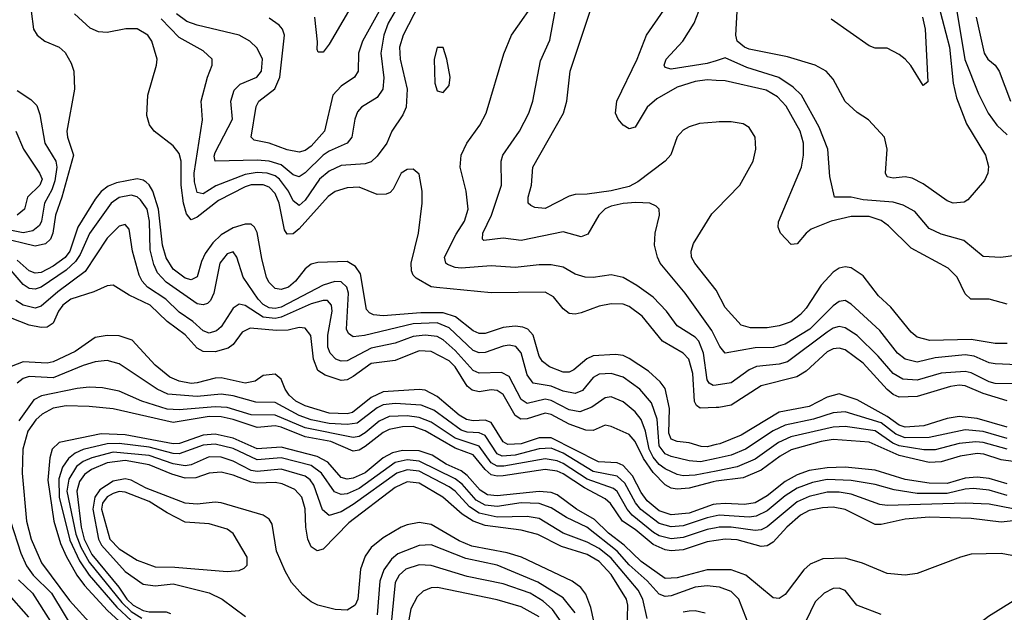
# Model space of a CAD drawing. Header units: inches. Extents: x 884549 to 1028252, y 526810 to 653624.
# Tile 487 of 656: x 947679 to 950961, y 587486 to 589462. Entities that reach past the tile are written whole.
import ezdxf

# ---------------------------------------------------------------- set-up
doc = ezdxf.new("R2010")
doc.units = ezdxf.units.IN
doc.header["$MEASUREMENT"] = 0
doc.layers.add('A9548', color=7, linetype='Continuous')
doc.layers.add('A9558', color=7, linetype='Continuous')

msp = doc.modelspace()

# ---------------------------------------------------------------- linework, layer by layer
at = {"layer": 'A9548', "color": 5}
for points, elevation in [([(950000, 588243.5), (949990, 588241.9), (949977, 588250), (949970, 588261.5), (949958.4, 588350), (949942.4, 588390), (949930, 588402.9), (949870, 588441.1), (949834.9, 588490), (949790, 588536.3), (949736.1, 588576.1), (949690, 588602.4), (949650, 588611.3), (949590, 588602.7), (949563.3, 588603.3), (949530, 588613.7), (949490, 588636.3), (949450, 588644), (949410, 588644.5), (949330, 588635.6), (949250, 588641.3), (949150, 588633.4), (949130, 588635.2), (949105.1, 588645.1), (949099.5, 588650), (949095, 588670), (949133.3, 588746.7), (949161.9, 588790), (949173.8, 588830), (949167.2, 588890), (949146.9, 588970), (949149.9, 589010.1), (949169.2, 589050), (949212.2, 589110), (949234, 589150), (949292, 589348), (949318.4, 589410), (949410, 589542.2)], 2660), ([(949010, 589513.3), (948956.5, 589410), (948944.6, 589370), (948947.1, 589330), (948970.4, 589230), (948967.4, 589170), (948955.5, 589144.5), (948918.8, 589090), (948902.1, 589050), (948870, 589007.4), (948850, 588988.5), (948830, 588980.9), (948750, 588975.7), (948710, 588957.1), (948678.6, 588930), (948630, 588859.6), (948610, 588842.7), (948590, 588857.7), (948574.4, 588890), (948544.5, 588930), (948530, 588941.7), (948503.5, 588950), (948470, 588951.9), (948430, 588946), (948332, 588908), (948290, 588881.6), (948270, 588885.8), (948261.5, 588921.5), (948260.2, 588950), (948287.9, 589127.9), (948283.2, 589190), (948304.5, 589270), (948320.7, 589310), (948319.8, 589330), (948290, 589358.4), (948210, 589402.4), (948150, 589464.8)], 2660), ([(948888.4, 589510), (948821.6, 589390), (948807.8, 589350), (948807.3, 589290), (948794.3, 589270), (948750, 589240.3), (948722.5, 589210), (948694.7, 589090), (948650, 589040.1), (948630, 589025.5), (948610, 589020.3), (948570, 589028), (948510.2, 589050.2), (948460.2, 589060.2), (948449.9, 589070), (948467, 589173), (948475.7, 589190), (948528.9, 589231.1), (948545.6, 589270), (948561.6, 589410), (948554.4, 589430), (948543.6, 589443.6), (948510, 589467)], 2620), ([(950000, 589120), (949944.7, 589115.3), (949910, 589104.9), (949890, 589093.6), (949870, 589071.4), (949848.7, 589011.3), (949830.1, 588990), (949739.3, 588920.7), (949710, 588905.7), (949650, 588891.4), (949570, 588880.2), (949530, 588879.5), (949510, 588873.9), (949430, 588832.7), (949395.6, 588835.6), (949382.2, 588842.2), (949374, 588850), (949373.6, 588870), (949384.3, 588910), (949389.4, 588970), (949491.2, 589150), (949502.6, 589190), (949513.9, 589290), (949586.5, 589510)], 2620), ([(950000, 589259.7), (949970, 589260.9), (949930, 589256), (949870, 589237.4), (949801.9, 589198.1), (949770.1, 589169.9), (949730, 589103.4), (949710, 589098.2), (949689.8, 589110), (949673.6, 589130), (949665, 589150), (949669.3, 589190), (949736.9, 589330), (949768.1, 589410), (949825.8, 589494.2)], 2580), ([(950000, 589325.3), (949970, 589315.8), (949850, 589297.2), (949830, 589302), (949826.6, 589310), (949833.8, 589330), (949889.2, 589390), (949927.2, 589450), (949949.9, 589510.1)], 2560), ([(947716.9, 589490), (947725.2, 589430), (947737, 589410), (947763, 589390), (947810, 589370.2), (947830, 589352.9), (947850, 589317), (947858.9, 589290), (947861.7, 589230), (947835.5, 589090), (947837.8, 589070), (947858.4, 589010), (947819.3, 588870), (947797.9, 588810), (947789.6, 588750), (947781.9, 588730), (947765, 588715), (947730, 588706.8), (947610, 588735.4)], 2680), ([(950000, 588168.3), (949946.6, 588166.6), (949934.9, 588174.9), (949928.2, 588188.2), (949922.2, 588282.2), (949909.2, 588330), (949890.4, 588350.4), (949820.9, 588390), (949753.3, 588473.3), (949710, 588506), (949690, 588512.8), (949650, 588514.3), (949610, 588507), (949550, 588484.9), (949530, 588480.4), (949510, 588482.5), (949490, 588497.9), (949458.2, 588538.2), (949430, 588553.4), (949250, 588551.4), (949068.5, 588568.5), (949050, 588571.6), (949000.2, 588600.2), (948989.9, 588609.9), (948984.3, 588624.3), (948984, 588650), (949008.4, 588750), (949020.2, 588850), (949020.3, 588890), (949010, 588946.6), (948990, 588963.1), (948970, 588962.4), (948950, 588949.7), (948923.3, 588896.7), (948914, 588886), (948900.3, 588879.7), (948870, 588879.1), (948810, 588903.5), (948770, 588901.8), (948730, 588888.7), (948707.5, 588872.5), (948610, 588765), (948590, 588748.3), (948570, 588746.7), (948561.2, 588761.2), (948544, 588850), (948530, 588882.1), (948510, 588903), (948490, 588910.8), (948450, 588911), (948430, 588905.1), (948341.2, 588858.8), (948270, 588803.5), (948250, 588794.5), (948234.2, 588814.2), (948224.4, 588850), (948216.8, 588910), (948216.5, 588990), (948210, 589015.8), (948190, 589041.1), (948127.1, 589090), (948111.6, 589111.6), (948102.6, 589142.6), (948105.8, 589210), (948135, 589310), (948136.9, 589330), (948119.1, 589390), (948106.4, 589410), (948070, 589432), (948032, 589432), (947970, 589419.7), (947941.7, 589421.7), (947913.3, 589433.3), (947861.3, 589481.3)], 2680), ([(948930, 589489.9), (948906.9, 589450), (948892.2, 589410), (948882.3, 589350), (948892.1, 589267.9), (948888.9, 589230), (948870, 589202), (948818, 589170), (948804.9, 589155.1), (948795.6, 589130), (948785.4, 589070), (948770.1, 589050), (948710, 589023.7), (948690, 589010.2), (948630, 588951.1), (948610, 588938.4), (948590, 588945), (948550, 588978.5), (948510, 588990.2), (948470, 588993.9), (948329.9, 588989.9), (948326.7, 589006.7), (948330, 589019.1), (948388, 589130), (948383, 589190), (948393.2, 589226.8), (948413.1, 589246.9), (948469.4, 589270.6), (948485.2, 589290), (948488.6, 589330), (948470, 589367), (948446, 589390), (948409.8, 589410), (948270, 589443.8), (948235.9, 589455.9), (948201.1, 589481.1)], 2640), ([(948774.4, 589490), (948710, 589380.5), (948690, 589353.8), (948673.8, 589353.8), (948670, 589362), (948671.9, 589388.1), (948662.6, 589470)], 2580), ([(950000, 588396.5), (949985.6, 588425.6), (949896.5, 588550), (949813.8, 588650), (949804.2, 588670), (949794.5, 588710), (949797.3, 588750), (949811.3, 588810), (949809.7, 588829.7), (949800.1, 588840.1), (949779, 588850), (949732.6, 588852.6), (949690, 588849), (949650, 588840.5), (949630, 588831.5), (949609.2, 588810), (949573, 588747), (949550, 588737.7), (949490, 588754.6), (949350, 588725.6), (949290, 588732.9), (949225.6, 588725.6), (949221.1, 588730), (949222.4, 588750), (949251.1, 588810), (949285, 588910), (949283.2, 588990), (949289.1, 589010), (949344.5, 589090), (949375.8, 589150), (949389.1, 589190), (949414.7, 589325.3), (949446, 589394), (949464.1, 589490)], 2640), ([(947670, 589226), (947715.9, 589195.9), (947735.7, 589175.7), (947745.8, 589145.8), (947762.7, 589050), (947799.4, 588990), (947802.9, 588970), (947795.8, 588924.2), (947785.5, 588894.5), (947761.7, 588850), (947751.9, 588790), (947744.6, 588775.4), (947722.1, 588757.9), (947690, 588751.3), (947610, 588767.3)], 2660), ([(947665.5, 589090), (947690.9, 589030), (947745.3, 588950), (947754, 588930), (947746.3, 588910), (947704.9, 588870), (947694.4, 588830), (947670, 588810.4)], 2640), ([(950000, 588045), (949970, 588037.8), (949950, 588038.5), (949910, 588051.1), (949870, 588054.9), (949850, 588063.5), (949842.6, 588082.6), (949845.1, 588165.1), (949830, 588231.7), (949814.1, 588254.1), (949774.8, 588290), (949710, 588332.6), (949690, 588342.1), (949665.2, 588345.2), (949590, 588341.2), (949568.7, 588331.3), (949525.5, 588294.5), (949510, 588286.7), (949490, 588286.6), (949444.7, 588304.7), (949421.8, 588321.8), (949410, 588339.8), (949390.2, 588410.2), (949372.5, 588430), (949356.3, 588436.3), (949330, 588439.4), (949290, 588435.7), (949230, 588415.3), (949210, 588415.4), (949190, 588424.7), (949130.9, 588470.9), (949090, 588484.9), (949015.4, 588484.6), (948890, 588474.1), (948857.8, 588477.8), (948844.2, 588484.2), (948835.2, 588495.2), (948814.7, 588614.7), (948798.4, 588638.4), (948770, 588655.1), (948672.6, 588652.6), (948650, 588646.5), (948630, 588631.1), (948598.6, 588590), (948574.7, 588570), (948550, 588561.8), (948530, 588566), (948510, 588585.8), (948501.9, 588601.9), (948485.3, 588665.3), (948470, 588751.8), (948461.4, 588770), (948450, 588780.3), (948430, 588780.3), (948390, 588767.7), (948350, 588744), (948322.7, 588717.3), (948297.4, 588682.6), (948284.6, 588655.4), (948270, 588604.4), (948250, 588595), (948230, 588599.8), (948189.8, 588629.8), (948167.3, 588667.3), (948154.8, 588710), (948141, 588830), (948122.3, 588890), (948110.8, 588910.8), (948100.2, 588920.2), (948090, 588927.2), (948070.8, 588930.8), (948001.6, 588918.4), (947973.5, 588906.5), (947950.6, 588889.4), (947930, 588864), (947872.2, 588770), (947846, 588690), (947830, 588668.8), (947790, 588639.7), (947750, 588619.2), (947730, 588616.5), (947710, 588624.6), (947670, 588659.6)], 2720), ([(950000, 587998.8), (949947.9, 587987.9), (949910.4, 587990.4), (949850, 588005.3), (949830, 588014.1), (949810, 588041.3), (949803.3, 588130), (949784.3, 588184.3), (949745.4, 588230), (949690.6, 588270), (949650, 588282.3), (949610, 588280.1), (949590, 588268.4), (949554.4, 588225.6), (949530, 588215.7), (949490, 588222.8), (949450, 588240.2), (949390, 588249.9), (949370, 588278.2), (949350, 588351.4), (949332.3, 588372.3), (949310, 588376.4), (949290, 588373.4), (949230, 588351.9), (949210, 588350.6), (949190, 588359.3), (949110, 588434.9), (949070, 588450.7), (948990, 588447.5), (948828.5, 588408.5), (948790, 588404.5), (948775, 588415), (948768.5, 588430), (948774.5, 588550), (948768.8, 588570), (948750, 588588.1), (948728.9, 588588.9), (948690, 588576.2), (948550, 588503.7), (948530, 588499), (948510, 588501.3), (948490, 588512.3), (948474, 588530), (948423.1, 588603.1), (948402, 588670), (948390, 588687.3), (948370, 588680.7), (948345.9, 588650), (948325.9, 588550), (948314.9, 588525.1), (948304.5, 588515.5), (948290, 588511.2), (948270, 588514.5), (948166.7, 588586.7), (948137.7, 588617.7), (948125.6, 588645.6), (948114.1, 588694.1), (948111.3, 588790), (948103.2, 588830), (948081.7, 588861.7), (948070, 588871.2), (948050, 588876.4), (948010, 588868.9), (947983.4, 588850), (947910.9, 588749.1), (947880.6, 588679.4), (947864.9, 588655.1), (947833.5, 588626.5), (947750, 588570.2), (947730, 588563.5), (947710, 588565.8), (947690, 588578.5), (947650, 588625.3)], 2740), ([(950000, 588560), (949928.7, 588650), (949918.5, 588670), (949916.5, 588690), (949924.4, 588715.6), (949985.7, 588814.3), (950000, 588829)], 2620), ([(950000, 587956.6), (949930, 587942.8), (949890, 587941.1), (949870, 587945.1), (949830, 587964), (949810, 587979), (949790, 588002.9), (949777, 588030), (949764.8, 588090), (949750, 588128.3), (949730, 588154.4), (949690, 588187.8), (949650, 588203.8), (949630, 588201.1), (949585.3, 588170), (949545.8, 588154.2), (949510, 588160.5), (949450, 588192.5), (949430, 588196.1), (949370, 588182.5), (949350, 588195.1), (949310, 588272.3), (949285, 588285), (949210, 588283.4), (949190, 588292.3), (949130, 588358.5), (949090, 588394.5), (949070, 588405.7), (949030, 588410), (948990, 588405.2), (948930, 588383.1), (948850, 588366.2), (948770, 588324.8), (948750, 588322.7), (948732.3, 588330), (948713.5, 588350), (948705.9, 588370), (948705.9, 588410), (948720.7, 588490), (948718.5, 588510), (948705, 588525), (948690, 588525.9), (948650, 588514), (948550.4, 588469.6), (948530, 588465), (948490, 588470.3), (948430, 588508.7), (948410, 588513.7), (948390, 588500.5), (948350, 588437.5), (948335.2, 588424.8), (948310, 588416.9), (948290, 588424.8), (948255.7, 588455.7), (948210, 588486.9), (948166.3, 588530), (948105.1, 588570), (948086.7, 588590), (948077, 588610), (948054.4, 588690), (948043.1, 588763.1), (948030, 588779.3), (948010, 588773), (947970, 588733), (947897.5, 588622.5), (947805.4, 588554.6), (947750, 588506.9), (947730, 588499.9), (947690, 588509.6), (947666, 588526)], 2760), ([(950000, 587922.6), (949990, 587921.2), (949910, 587899.2), (949870, 587896), (949850, 587899.8), (949830, 587911.1), (949790, 587952.4), (949758.3, 587998.3), (949730, 588055), (949710, 588078.6), (949650, 588105.8), (949630, 588109.8), (949590, 588091.5), (949566.3, 588093.7), (949510, 588113.3), (949450, 588145.8), (949430, 588149.5), (949370, 588130.6), (949349.4, 588129.4), (949330, 588141.7), (949290, 588212.1), (949270, 588225.8), (949250, 588227.2), (949210, 588221), (949186.5, 588226.5), (949170, 588239.9), (949130, 588304), (949110, 588324), (949050, 588355.4), (949010, 588357.9), (948930, 588325.8), (948850, 588315), (948790, 588271.8), (948770, 588261.2), (948750, 588258.3), (948696.7, 588276.7), (948672.2, 588292.2), (948658, 588330), (948649, 588409), (948630, 588433.4), (948610, 588435), (948573.2, 588426.8), (948535, 588425), (948446.5, 588433.5), (948420.6, 588419.4), (948390, 588379.3), (948373.9, 588366.1), (948330, 588354), (948290, 588355.2), (948270, 588366.6), (948230, 588410.9), (948170, 588455.7), (948113.4, 588510), (948043.2, 588543.2), (947990, 588576.5), (947970, 588574.2), (947925.4, 588554.6), (947848.8, 588530), (947822.2, 588510), (947807.6, 588490), (947790.1, 588449.9), (947770, 588436.1), (947750, 588435.1), (947710, 588443.6), (947647.9, 588467.9)], 2780), ([(950000, 587846.6), (949990, 587845.8), (949910, 587816.8), (949850, 587810.8), (949810, 587824.2), (949770, 587857.1), (949750, 587884.8), (949721.2, 587941.2), (949690, 587975.8), (949670, 587984.5), (949608.1, 587988.1), (949450, 588068.1), (949410, 588067.8), (949350, 588047.9), (949305.7, 588045.7), (949290, 588054.2), (949250, 588118.8), (949230, 588126.5), (949190, 588124.7), (949168.5, 588128.5), (949143.6, 588143.6), (949070, 588205.5), (949030, 588226.1), (949010, 588228.6), (948890, 588221.1), (948850, 588202.3), (948787.8, 588152.2), (948770, 588147.7), (948710, 588149.8), (948630, 588174.7), (948599, 588190), (948577.5, 588210), (948564, 588230), (948550, 588263.2), (948530, 588279.9), (948490, 588275.4), (948463.2, 588256.8), (948430.4, 588249.6), (948350, 588267.2), (948330, 588266.1), (948270, 588250.7), (948250, 588249.3), (948210, 588256.2), (948179.6, 588270), (948129.9, 588310), (948053.1, 588393.1), (948010, 588407.6), (947970, 588408.4), (947930, 588401.8), (947864.2, 588355.8), (947790, 588321.1), (947770, 588316.8), (947690, 588320.8), (947650, 588305.9)], 2820), ([(950000, 587807.2), (949970, 587800.7), (949890, 587773.8), (949850, 587770.6), (949810, 587781.9), (949749.1, 587829.1), (949730.8, 587850.8), (949696, 587916), (949670, 587940), (949590, 587955.3), (949490, 588016.6), (949450, 588032.7), (949410, 588031.4), (949330, 588010.1), (949286.8, 588006.8), (949270, 588014.3), (949230, 588075.2), (949210, 588084.1), (949170, 588086.6), (949150, 588093.4), (949059.4, 588159.4), (949016.7, 588176.7), (948930, 588181.6), (948890, 588177.5), (948870, 588167.8), (948803.4, 588116.6), (948770, 588111.5), (948710, 588115.6), (948650, 588128), (948610, 588141.7), (948530, 588185.3), (948466, 588186), (948390, 588207.2), (948350, 588213.4), (948270, 588205), (948172.7, 588212.7), (948137.1, 588230), (948010, 588314.4), (947970, 588325.3), (947930, 588320.5), (947890, 588308.8), (947790, 588267.8), (947710, 588272.1), (947690, 588265.1), (947670.1, 588250)], 2840), ([(950000, 587767.7), (949970, 587762), (949890, 587735.1), (949850, 587731.1), (949810, 587740.9), (949791.4, 587751.4), (949720.2, 587810), (949703.5, 587830), (949670, 587888.3), (949658.1, 587898.1), (949570, 587929.5), (949490, 587982.4), (949470, 587991.3), (949430, 587997), (949292.9, 587972.9), (949270, 587973.3), (949250, 587984.4), (949210, 588040.1), (949130, 588066.5), (949050, 588119.9), (949010, 588135.8), (948970, 588140.9), (948910, 588138.2), (948876.9, 588123.1), (948830, 588083.8), (948810, 588072.5), (948790, 588068.4), (948630, 588101.4), (948530, 588143.2), (948450, 588144), (948370, 588168.7), (948330, 588171.5), (948210, 588160.7), (948170, 588162.8), (948086.1, 588190), (948010, 588223.1), (947954.5, 588234.5), (947910, 588237), (947870, 588232.6), (947752, 588208), (947726, 588194), (947675.7, 588124.3)], 2860), ([(950000, 587725.3), (949970, 587720.8), (949890, 587694.2), (949850, 587690.4), (949830, 587693.7), (949790, 587711.4), (949730, 587761.9), (949688.1, 587790), (949648.3, 587848.3), (949630, 587864.7), (949561.1, 587901.1), (949490, 587947.1), (949470, 587956.2), (949430, 587962.2), (949290, 587941), (949270, 587939.7), (949250, 587944.6), (949230, 587962), (949190, 588011.3), (949130, 588033.5), (949030.8, 588090.8), (948990, 588105.5), (948955.2, 588104.8), (948910, 588095.3), (948890, 588085), (948830, 588038.5), (948810, 588026.6), (948790, 588023.1), (948715.3, 588055.3), (948630, 588071.3), (948550, 588103), (948530, 588107.1), (948470, 588101.7), (948390, 588129), (948350, 588137.8), (948310, 588139.1), (948190, 588118.7), (947990, 588164.2), (947910, 588172.5), (947834.2, 588174.2), (947790, 588166.1), (947753.8, 588146.2), (947732.2, 588127.8), (947706, 588090), (947688.8, 588030), (947687.5, 587950), (947700.9, 587790), (947717.3, 587730), (947750.9, 587650.9), (947845.3, 587525.3), (947921, 587441)], 2880), ([(950000, 587627), (949970, 587627), (949870, 587600.9), (949830, 587598.7), (949750, 587654.8), (949694.1, 587710), (949641.7, 587750), (949594.8, 587794.8), (949535, 587830), (949470, 587877.2), (949450, 587885), (949410, 587889.1), (949270, 587873.7), (949238, 587878), (949213.1, 587893.1), (949170, 587942), (949150, 587957.3), (949099.8, 587979.8), (949053.8, 588010), (949010, 588023.8), (948954.5, 588025.5), (948921.9, 588018.1), (948890, 588001.2), (948830, 587951.4), (948790, 587933.5), (948770, 587930.2), (948750, 587935.7), (948706, 587986), (948670, 588004.9), (948550, 588036.5), (948470, 588031.1), (948390, 588066.6), (948330, 588080.3), (948290, 588076.7), (948210.9, 588049.1), (948190, 588047.6), (948030, 588077.6), (947950, 588080.9), (947810, 588052.3), (947787.2, 588030), (947779.6, 588000.4), (947773.1, 587926.9), (947792.2, 587790), (947815.3, 587715.3), (947833.4, 587673.4), (947869.2, 587610), (947895.2, 587575.2), (947971.8, 587491.8), (948024.1, 587444.1)], 2920), ([(950000, 587571.2), (949970, 587574.4), (949930, 587569.3), (949850, 587541.2), (949830, 587538.9), (949810, 587546.2), (949770, 587590.2), (949710, 587643.6), (949670, 587690), (949568.6, 587770), (949501.5, 587801.5), (949450, 587833.9), (949410, 587848.1), (949349.7, 587850.3), (949270, 587838.7), (949230, 587842.6), (949200, 587860), (949153.1, 587913.1), (949130.4, 587930.4), (949010, 587989.6), (948970, 587993.7), (948930, 587985.2), (948810, 587898.3), (948770, 587880.8), (948750, 587879.1), (948728, 587888), (948685.1, 587950), (948650, 587975.6), (948550, 588001), (948470, 587994.1), (948390, 588032.5), (948330, 588046.9), (948290, 588043.2), (948210, 588014.5), (948190, 588015.1), (948110, 588036.4), (948010, 588048.8), (947970, 588047.9), (947890, 588028.6), (947863.4, 588016.6), (947841.2, 587998.8), (947821.8, 587970), (947808.9, 587931.1), (947809.9, 587870), (947846.4, 587726.4), (947877.8, 587657.8), (947909.9, 587609.9), (948002.5, 587502.5), (948050, 587458.7)], 2940), ([(949770, 587465.6), (949756.2, 587530), (949740, 587560), (949650, 587665.9), (949610, 587699), (949570, 587719.8), (949490, 587750.2), (949410, 587798.7), (949370, 587805.3), (949270, 587803.4), (949210, 587816.4), (949177.5, 587837.5), (949130, 587889.9), (949110, 587904.4), (949010, 587955.9), (948970, 587961.2), (948935.3, 587950), (948790, 587844.8), (948750, 587821), (948710, 587808.7), (948688, 587828), (948659, 587910), (948647.1, 587927.1), (948630, 587939.9), (948550, 587963.1), (948470, 587955.3), (948450, 587958.8), (948390, 587990), (948350, 588003.2), (948310, 588004.3), (948250, 587978), (948230, 587974.4), (948190, 587980.5), (948110, 588008.5), (947990, 588019.4), (947918.7, 588001.3), (947890, 587988.3), (947868, 587972), (947842.4, 587930), (947836, 587890), (947866, 587746), (947882.5, 587702.5), (947910, 587653.1), (948018.8, 587518.8), (948050, 587488.5), (948086.4, 587466.4)], 2960), ([(949704.1, 587430), (949706.1, 587510), (949701.5, 587530), (949650, 587611.7), (949610, 587654.8), (949570, 587679), (949485.1, 587705.1), (949405.4, 587745.4), (949350, 587759.5), (949230, 587775.7), (949190, 587789.3), (949153.5, 587813.5), (949088.8, 587870), (949010, 587916.4), (948970, 587921.3), (948930, 587902.3), (948775.4, 587784.6), (948690, 587696.5), (948670, 587691.2), (948650, 587703.9), (948639, 587730), (948632.4, 587770), (948630.6, 587830.6), (948619.3, 587870), (948595.4, 587895.4), (948554.1, 587914.1), (948530, 587918.8), (948470, 587916.4), (948450, 587919.7), (948390, 587943.4), (948350, 587953.1), (948310, 587949.4), (948266.2, 587933.8), (948230, 587933.2), (948185.9, 587945.9), (948110, 587977.3), (948030, 587991.5), (947970, 587984.4), (947917.8, 587962.2), (947894.4, 587945.6), (947877.8, 587922.2), (947869.3, 587890), (947883.3, 587770), (947893.8, 587730), (947918.8, 587678.8), (948009.3, 587570), (948036.1, 587530), (948057.4, 587510), (948090, 587492), (948110, 587487.3), (948166.8, 587486.8), (948181.4, 587481.4)], 2980), ([(949620.2, 587330), (949582.1, 587502.1), (949566.1, 587546.1), (949548.9, 587568.9), (949520.2, 587590), (949351.2, 587670), (949303.6, 587683.6), (949186, 587706), (949143.7, 587723.7), (949050, 587778.4), (949010, 587784.9), (948970, 587777.9), (948950, 587769.5), (948890, 587733.7), (948850, 587701.8), (948830, 587673), (948814.7, 587630), (948805.5, 587530), (948797.3, 587510), (948770, 587492.8), (948730, 587495.5), (948672, 587510), (948650, 587520.9), (948622.7, 587542.7), (948584.9, 587584.9), (948563.1, 587623.1), (948534.5, 587690), (948519.9, 587779.9), (948510, 587796.4), (948490, 587809.9), (948350, 587851.1), (948330, 587853.4), (948270, 587846.7), (948230, 587850), (948100, 587900), (948050, 587926.1), (948030, 587930.6), (947990, 587923.2), (947946.1, 587893.9), (947929.3, 587870), (947922.5, 587830), (947941.5, 587730), (947951.1, 587710), (948030, 587621.8), (948090, 587579.6), (948130, 587573.9), (948190, 587580.9), (948310, 587550.5), (948353.7, 587530), (948431.4, 587471.4)], 3020), ([(947648.5, 587790), (947682.9, 587682.9), (947701.3, 587641.3), (947723.8, 587610), (947784.3, 587550), (947869.7, 587409.7)], 2860), ([(949530, 587484.5), (949490, 587534.4), (949406, 587586), (949270, 587643.3), (949165.6, 587665.6), (949050, 587710.3), (949010, 587709.1), (948938.8, 587681.2), (948917.5, 587662.5), (948893, 587627), (948878.7, 587590), (948870, 587476.9)], 3040), ([(949504.5, 587424.5), (949455.2, 587495.2), (949423.2, 587523.2), (949379.9, 587550), (949290, 587580.9), (949170, 587605.5), (949050, 587642.2), (949010, 587644.4), (948965.3, 587630), (948943.7, 587610), (948930, 587585.1), (948914.2, 587425.8)], 3060), ([(947674.6, 587594.6), (947721.5, 587550), (947833.2, 587373.2)], 2840), ([(949410.7, 587470.7), (949350, 587504.1), (949270, 587527.9), (949071.6, 587568.4), (949050, 587567.9), (949023.3, 587556.7), (949003.1, 587536.9), (948982.2, 587497.8), (948957.9, 587362.1)], 3080), ([(947634, 587554), (947708.6, 587470)], 2820), ([(949963.3, 587483.3), (949930.3, 587490.3), (949910, 587489.5), (949890, 587485.7)], 2960)]:
    msp.add_lwpolyline(points, dxfattribs=dict(at, elevation=elevation))
for points, elevation in [([(949090, 589369), (949070, 589369), (949060.3, 589330), (949062.7, 589250), (949070, 589224.9), (949090, 589219.1), (949110, 589242.8), (949113.3, 589270), (949102.9, 589330)], 2680), ([(948010, 587888.3), (947990, 587881.8), (947970, 587870.4), (947954.8, 587850), (947951.5, 587830), (947979.2, 587730), (948010, 587697.1), (948070, 587659.1), (948130, 587637.1), (948196.1, 587636.1), (948370, 587622), (948410, 587625.5), (948427.5, 587632.5), (948436.8, 587643.2), (948437.3, 587670), (948390, 587748.7), (948370, 587763.4), (948310, 587781.1), (948230, 587786.2), (948170, 587817), (948110, 587855.6), (948030, 587886.8)], 3040)]:
    msp.add_lwpolyline(points, close=True, dxfattribs=dict(at, elevation=elevation))
at = {"layer": 'A9558', "color": 5}
for points, elevation in [([(950741.8, 589510), (950777.5, 589370), (950790.7, 589250.7), (950801.3, 589201.3), (950834.9, 589114.9), (950898.2, 589010), (950907.4, 588972.6), (950905.2, 588950), (950894.5, 588925.5), (950839.2, 588860.8), (950827.1, 588852.9), (950790, 588849.8), (950770, 588857.8), (950690, 588914.8), (950653.8, 588933.8), (950630, 588937.6), (950590, 588933.8), (950570, 588938.4), (950564.2, 588950), (950569.8, 589029.8), (950561.5, 589070), (950508.5, 589128.5), (950470, 589152), (950430, 589188.7), (950390, 589264), (950367.4, 589290), (950330, 589310.5), (950238.4, 589338.4), (950110, 589363.5), (950094.6, 589370), (950070.6, 589390), (950066, 589410), (950070.5, 589489.5)], 2540), ([(950799.1, 589510), (950829.5, 589329.5), (950874.9, 589214.9), (950906.5, 589150), (950935.5, 589110), (950970, 589077.6)], 2560), ([(950688.4, 589470), (950696.9, 589430), (950705.5, 589254.5), (950690, 589242.9), (950649, 589309), (950630.7, 589330.7), (950610, 589346.3), (950570, 589366.6), (950530, 589367.1), (950510, 589375.1), (950383.3, 589463.3)], 2520), ([(950866.9, 589470), (950894, 589350), (950905.8, 589330), (950930, 589310.8), (950943.3, 589290), (950981.5, 589190)], 2580), ([(951030, 588680.4), (950948.9, 588668.9), (950890, 588672.7), (950826.1, 588726.1), (950750, 588746.5), (950710, 588765.8), (950662, 588822), (950623.6, 588843.6), (950590, 588853), (950490, 588860.7), (950450, 588869.9), (950395.1, 588870), (950379.2, 588939.2), (950372.1, 589030), (950343.9, 589103.9), (950284.5, 589210), (950257, 589237), (950209.3, 589269.3), (950102.7, 589302.7), (950030, 589334.8), (950000, 589325.3)], 2560), ([(950970, 588512.9), (950910, 588529.6), (950849.5, 588529.5), (950830, 588547.3), (950803, 588603), (950773.3, 588633.3), (950650, 588700.2), (950574.9, 588774.9), (950550, 588791.8), (950510, 588805.4), (950450, 588806.2), (950383.8, 588790), (950317, 588763), (950300.1, 588750), (950270, 588714.5), (950250, 588712.6), (950214.5, 588750), (950207.4, 588770), (950208.4, 588788.4), (950284.3, 588970), (950291.5, 589010), (950291, 589050), (950280.7, 589090), (950233.4, 589173.4), (950204.6, 589204.6), (950167.4, 589227.4), (950030, 589258.6), (950000, 589259.7)], 2580), ([(950000, 588829), (950078.7, 588910), (950123.4, 588990), (950132.8, 589030), (950129.9, 589070), (950110, 589102.5), (950090, 589114.2), (950050, 589121.3), (950010, 589120.9), (950000, 589120)], 2620), ([(950970, 588382.2), (950930, 588382.7), (950850, 588395.6), (950712.5, 588392.5), (950670, 588403.4), (950650, 588419.8), (950582.9, 588502.9), (950541.1, 588541.1), (950490, 588608), (950450, 588635), (950430, 588638.2), (950410, 588633.7), (950390, 588620.4), (950350, 588576.9), (950300.2, 588499.8), (950281.4, 588478.6), (950250, 588454.8), (950210, 588441.2), (950170, 588434.4), (950114.5, 588434.5), (950083.7, 588443.7), (950030, 588502.4), (950000, 588560)], 2620), ([(951150, 588304.8), (950930, 588313.9), (950910, 588318), (950859.7, 588339.7), (950830, 588344.3), (950730, 588334.2), (950670, 588320.3), (950630, 588329.9), (950604.1, 588350), (950546, 588426), (950450, 588513.7), (950430, 588525.5), (950410, 588521.8), (950390, 588507.9), (950312.7, 588430), (950230, 588380.4), (950191.1, 588368.9), (950130, 588367.7), (950030, 588349.9), (950012.1, 588372.1), (950000, 588396.5)], 2640), ([(951130, 588246), (950930, 588248.5), (950910, 588254.2), (950850, 588284.7), (950830, 588288.9), (950750, 588283), (950670, 588259.7), (950622.7, 588262.7), (950590, 588281.6), (950539.7, 588339.7), (950470, 588408.4), (950430, 588434.2), (950410, 588438.4), (950390, 588433.2), (950370, 588420.1), (950238.5, 588321.5), (950210, 588313.5), (950134.7, 588305.3), (950110, 588294), (950050, 588251.2), (950000, 588243.5)], 2660), ([(950970, 588191.5), (950890, 588215.8), (950830, 588240.6), (950810, 588242.8), (950781.5, 588238.5), (950670, 588205.6), (950610, 588203.4), (950590, 588212.1), (950570, 588229), (950490, 588316.4), (950430, 588360.5), (950410, 588366.2), (950390, 588363.9), (950370, 588354.1), (950300.6, 588290), (950269.4, 588270.6), (950150, 588240.6), (950050, 588176.6), (950008.6, 588168.6), (950000, 588168.3)], 2680), ([(950970, 588103.2), (950870, 588132.6), (950810, 588138.7), (950770, 588132.5), (950692.2, 588107.8), (950630, 588102.9), (950610, 588110), (950570, 588138.3), (950470, 588194.3), (950410, 588213.8), (950370, 588203.1), (950310, 588172), (950210, 588153.6), (950083.5, 588076.5), (950012.1, 588047.9), (950000, 588045)], 2720), ([(950970, 588065.1), (950890, 588088.7), (950830, 588094.6), (950710, 588068.3), (950630, 588067.7), (950599.5, 588079.5), (950550, 588117.3), (950430, 588154.7), (950390, 588151.4), (950325, 588130), (950230, 588110), (950190, 588090.5), (950097.7, 588030), (950050, 588009.3), (950000, 587998.8)], 2740), ([(950970, 588030), (950890, 588051.8), (950866, 588054), (950810, 588048.9), (950730, 588027.7), (950692.1, 588027.9), (950610, 588040.4), (950589.4, 588049.4), (950530, 588091.4), (950430, 588104.9), (950390, 588103.6), (950249.2, 588070.8), (950208.2, 588051.8), (950130, 587996), (950070, 587970.4), (950000, 587956.6)], 2760), ([(950990, 587989), (950950, 587994.6), (950892.9, 588012.9), (950870, 588015.3), (950813.3, 588006.7), (950750, 587987.1), (950710, 587984.9), (950610, 588008.4), (950510, 588053.6), (950390, 588061.9), (950350, 588055.5), (950250, 588027.2), (950213.5, 588006.5), (950150, 587959.4), (950090, 587934.5), (950000, 587922.6)], 2780), ([(950970, 587914.1), (950910, 587931.6), (950870, 587936.4), (950830, 587932.6), (950770, 587915.5), (950710, 587916.2), (950630, 587928.8), (950530, 587959.4), (950430, 587970), (950370, 587967.6), (950310, 587958.9), (950270, 587944.5), (950230, 587922), (950170, 587874.1), (950130, 587851.2), (950094.4, 587845.6), (950030, 587849), (950000, 587846.6)], 2820), ([(950970, 587874.9), (950910, 587893.4), (950858.2, 587898.2), (950830, 587896.2), (950770, 587881.4), (950670, 587882.2), (950593.7, 587893.7), (950530, 587911.5), (950450, 587924.8), (950370, 587928.1), (950320.9, 587919.1), (950270, 587899.7), (950230, 587874.6), (950170, 587823.9), (950133.7, 587806.3), (950110, 587803.4), (950010, 587809.4), (950000, 587807.2)], 2840), ([(950990, 587831.2), (950910, 587846.3), (950830.2, 587850.2), (950570, 587842), (950545.3, 587845.3), (950450, 587880), (950410, 587886.4), (950370, 587885.9), (950310, 587872.2), (950270, 587854.4), (950170, 587770.5), (950150, 587760.6), (950130, 587758.3), (950050, 587770.2), (950010, 587769.6), (950000, 587767.7)], 2860), ([(951050, 587797.5), (950950, 587786.3), (950850, 587798.5), (950710, 587803.3), (950630, 587796.3), (950550, 587778.5), (950530, 587778.9), (950430, 587828.3), (950390, 587836.2), (950354.6, 587834.6), (950310, 587825.7), (950281.1, 587810), (950235.5, 587770), (950190, 587719.4), (950170, 587707.4), (950150, 587705.3), (950070, 587727.3), (950030, 587729.7), (950000, 587725.3)], 2880), ([(951015.7, 587670), (950950, 587682.2), (950850, 587679.3), (950814.4, 587670), (950670, 587615.7), (950630, 587609.9), (950570, 587615.2), (950488.5, 587650), (950430, 587666.5), (950355.4, 587664.6), (950313.9, 587646.1), (950292.8, 587627.2), (950230, 587545.5), (950210, 587532.3), (950190, 587533.7), (950098.6, 587610), (950050, 587627), (950000, 587627)], 2920), ([(950106.9, 587450), (950075.8, 587530), (950050, 587555.5), (950011.2, 587570), (950000, 587571.2)], 2940), ([(950550, 587478.6), (950469.3, 587509.3), (950430, 587559), (950410, 587566.1), (950390, 587565), (950360.7, 587550), (950330, 587521.2), (950250, 587355.4)], 2940), ([(950970, 586690.7), (950910, 586695.6), (950832, 586732), (950770, 586740.5), (950610, 586781.7), (950570, 586779.8), (950510, 586766), (950485, 586770), (950481.6, 586790), (950514.4, 586850), (950582.1, 586917.9), (950733.7, 587086.3), (950775.4, 587144.6), (950793, 587190), (950813, 587370), (950825.9, 587410), (950907.5, 587472.5), (950990, 587523.7)], 2920)]:
    msp.add_lwpolyline(points, dxfattribs=dict(at, elevation=elevation))

doc.saveas('drawing.dxf')
